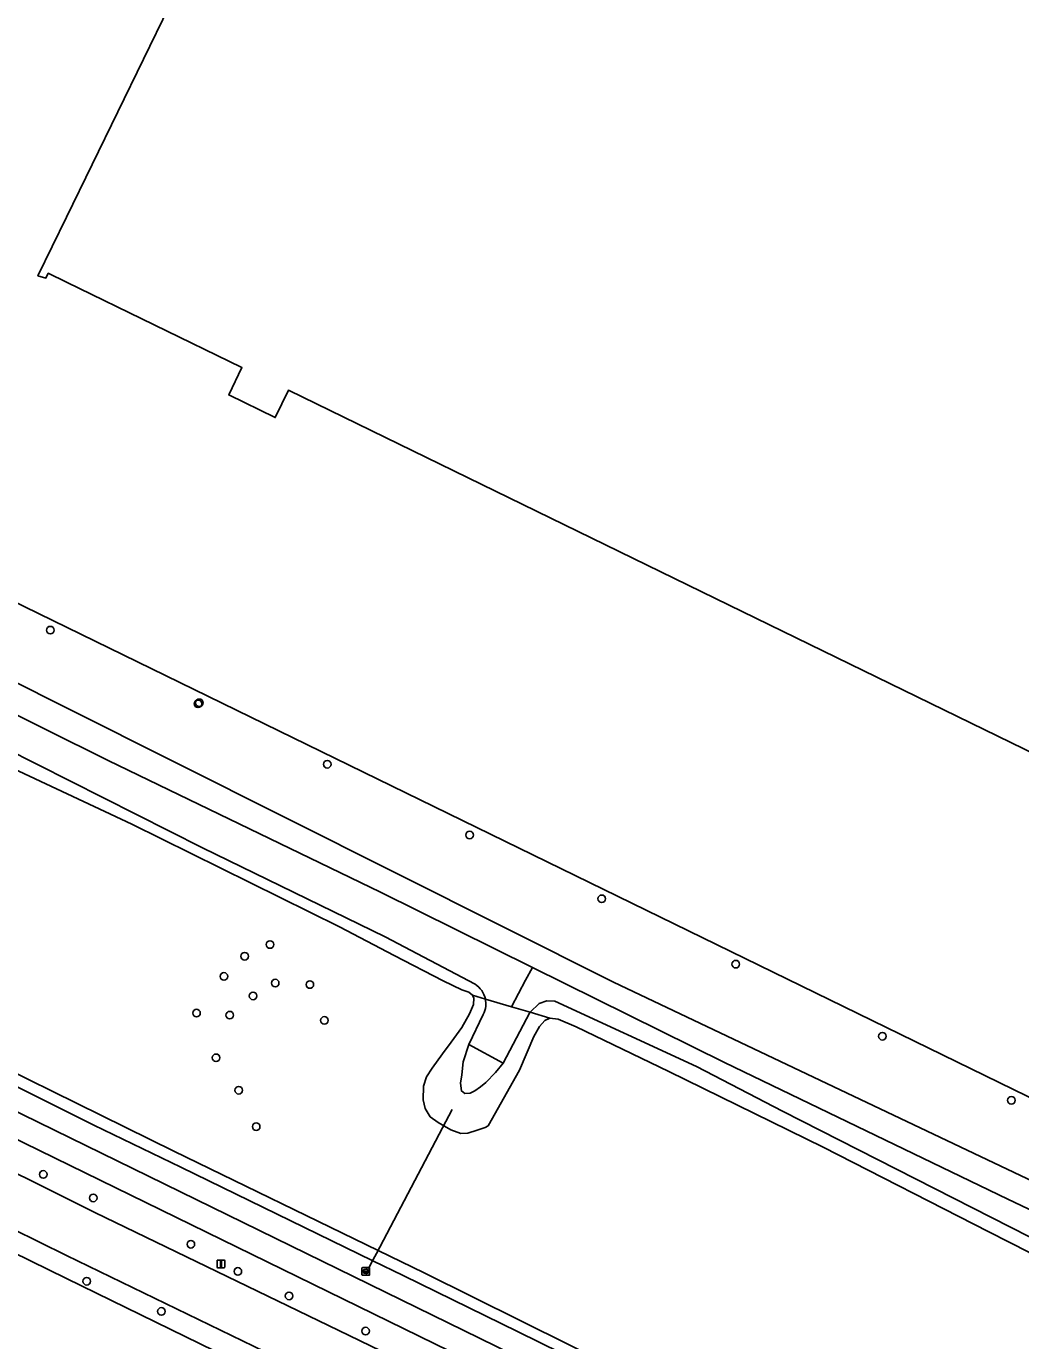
# Model space of a CAD drawing. Extents: x 156141 to 158132, y 385651 to 388333.
# Drawn here: x 156494.8 to 156622.9, y 386403.6 to 386572.8 of the extents above; entities that cross this region are included whole.
import ezdxf

# ---------------------------------------------------------------- set-up
doc = ezdxf.new("R2010")
doc.units = 0
for name, color, linetype in [('IMGEO_Berm_groen', 7, 'Continuous'), ('IMGEO_Boom', 7, 'Continuous'), ('IMGEO_Duiker', 7, 'Continuous'), ('IMGEO_Erf', 7, 'Continuous'), ('IMGEO_Fietspad_gesloten', 7, 'Continuous'), ('IMGEO_Grasland_overig', 7, 'Continuous'), ('IMGEO_Groenvoorziening', 7, 'Continuous'), ('IMGEO_Hek', 7, 'Continuous'), ('IMGEO_Lichtmast', 7, 'Continuous'), ('IMGEO_Loofbos', 7, 'Continuous'), ('IMGEO_Oever', 7, 'Continuous'), ('IMGEO_Pand', 7, 'Continuous'), ('IMGEO_Rijbaan_lokaal_gesloten', 7, 'Continuous'), ('IMGEO_Rioolput', 7, 'Continuous'), ('IMGEO_Stuw', 7, 'Continuous'), ('IMGEO_Voetpad_open', 7, 'Continuous'), ('IMGEO_Waterloop', 7, 'Continuous')]:
    doc.layers.add(name, color=color, linetype=linetype)

msp = doc.modelspace()

# ---------------------------------------------------------------- linework, layer by layer
at = {"layer": 'IMGEO_Berm_groen'}
for points in [[(156393.16, 386474.43), (156397.17, 386472.36), (156409.89, 386466.18), (156421.49, 386460.52), (156442.74, 386450.05), (156458.35, 386442.32), (156485.12, 386429.36), (156503.65, 386420.14), (156535.07, 386404.96), (156559.37, 386393.18), (156614.76, 386366.1), (156674.13, 386337.24)], [(156874.88, 386250), (156873.92, 386250.47), (156829.97, 386271.61), (156801.07, 386285.74), (156761.54, 386305.28), (156749.3, 386311.2), (156736.57, 386317.36), (156707.43, 386331.66), (156681.2, 386344.37), (156657.68, 386355.9), (156629.2, 386369.96), (156613.05, 386377.82), (156609.28, 386379.8), (156574.82, 386396.59), (156558.18, 386404.76), (156543.35, 386412.02), (156539.43, 386413.93), (156514.71, 386425.98), (156503.51, 386431.38), (156490.68, 386437.75), (156472.35, 386446.61), (156453.09, 386456.04), (156439.01, 386463.07)], [(156439.93, 386459.43), (156478.08, 386440.66), (156748.12, 386308.63), (156804.27, 386281.19), (156846.28, 386260.73), (156890.66, 386238.9), (156936.44, 386216.54), (157000.04, 386185.31), (157015.75, 386178.18)], [(157014.71, 386175.6), (157000, 386182.1), (156998.79, 386182.7), (156935.1, 386213.72), (156888.97, 386236.22), (156845.86, 386257.32), (156802.24, 386278.71), (156746.83, 386305.79), (156476.91, 386437.66), (156454.28, 386448.77), (156440.3, 386455.67)], [(156742.53, 386296.33), (156535.86, 386397.24), (156524.08, 386402.95), (156500, 386414.61), (156472.16, 386428.34), (156469.88, 386426.98), (156469.7, 386426.47), (156500, 386411.64), (156522.94, 386400.43), (156557.16, 386383.7), (156598.54, 386363.27), (156625.35, 386349.27)]]:
    msp.add_lwpolyline(points, dxfattribs=at)
at = {"layer": 'IMGEO_Boom'}
for centre in [(156497.93, 386495.07), (156516.94, 386485.59), (156517.11, 386485.72), (156533.59, 386477.82), (156551.91, 386468.71), (156568.93, 386460.5), (156526.21, 386454.62), (156522.95, 386453.11), (156586.17, 386452.09), (156520.28, 386450.51), (156526.88, 386449.65), (156531.34, 386449.47), (156524.03, 386448), (156516.75, 386445.8), (156521.03, 386445.53), (156533.22, 386444.86), (156605.06, 386442.82), (156519.27, 386440.04), (156522.18, 386435.86), (156621.67, 386434.57), (156524.43, 386431.18), (156497.02, 386425.04), (156503.45, 386422.01), (156516.02, 386416.05), (156502.61, 386411.29), (156522.07, 386412.56), (156528.66, 386409.4), (156512.23, 386407.41), (156538.52, 386404.87)]:
    msp.add_circle(centre, 0.489, dxfattribs=at)
at = {"layer": 'IMGEO_Duiker'}
msp.add_lwpolyline([(156549.65, 386433.38), (156548.41, 386431.02), (156539.91, 386414.86), (156539.3, 386413.69), (156538.88, 386412.9)], dxfattribs=at)
at = {"layer": 'IMGEO_Erf'}
for points in [[(156633.6, 386575.41), (156698.58, 386543.77), (156696.23, 386538.95), (156694.62, 386535.65), (156677.27, 386500), (156658.58, 386461.62), (156657.63, 386462.27), (156657.94, 386462.9), (156581.8, 386500), (156528.59, 386525.93), (156526.88, 386522.43), (156520.89, 386525.35), (156522.6, 386528.85), (156500, 386539.86), (156497.66, 386540.99), (156497.35, 386540.37), (156496.33, 386540.68), (156500, 386548.21), (156536.34, 386622.8)], [(156373.05, 386572.88), (156371.99, 386566.95), (156447.85, 386532.48), (156458.65, 386520.98), (156467.27, 386511.43), (156654.66, 386420.01)]]:
    msp.add_lwpolyline(points, dxfattribs=at)
at = {"layer": 'IMGEO_Fietspad_gesloten'}
msp.add_lwpolyline([(156440.3, 386455.67), (156454.28, 386448.77), (156476.91, 386437.66), (156746.83, 386305.79), (156748.12, 386308.63), (156478.08, 386440.66), (156439.93, 386459.43)], dxfattribs=at)
at = {"layer": 'IMGEO_Grasland_overig'}
msp.add_lwpolyline([(156625.35, 386349.27), (156598.54, 386363.27), (156557.16, 386383.7), (156522.94, 386400.43), (156500, 386411.64), (156469.7, 386426.47), (156460.68, 386401.29), (156460.2, 386400.06), (156462.63, 386399.06), (156486.95, 386387.02), (156509.11, 386375.43), (156519.92, 386370.3), (156531.52, 386364.75), (156542.93, 386359.58), (156550.14, 386355.98), (156559.71, 386351.24), (156570.36, 386346.01), (156583.4, 386339.46), (156593.06, 386334.88), (156606.62, 386328.01), (156628.11, 386317.67)], dxfattribs=at)
at = {"layer": 'IMGEO_Groenvoorziening'}
msp.add_lwpolyline([(156654.66, 386420.01), (156467.27, 386511.43), (156458.65, 386520.98), (156447.85, 386532.48), (156371.99, 386566.95), (156371.97, 386566.79), (156371.25, 386562.72), (156371.29, 386561.67), (156370.42, 386551.75), (156370.85, 386550.76), (156371.71, 386549.54), (156373.54, 386548.05), (156381.06, 386542.89), (156436.29, 386517.05), (156470.28, 386500), (156500, 386485.09), (156570.45, 386449.76), (156658.9, 386407.79)], dxfattribs=at)
at = {"layer": 'IMGEO_Hek'}
msp.add_lwpolyline([(156654.66, 386420.01), (156467.27, 386511.43), (156458.65, 386520.98)], dxfattribs=at)
at = {"layer": 'IMGEO_Lichtmast'}
for p, q in [((156519.4, 386413.12), (156519.4, 386413.92)), ((156519.4, 386413.92), (156519.4, 386413.12)), ((156519.5, 386414.02), (156520.29, 386414.02)), ((156520.29, 386414.02), (156519.5, 386414.02)), ((156520.39, 386413.92), (156520.39, 386413.12)), ((156520.39, 386413.12), (156520.39, 386413.92)), ((156520.29, 386413.02), (156519.5, 386413.02)), ((156519.5, 386413.02), (156520.29, 386413.02))]:
    msp.add_line(p, q, dxfattribs=at)
msp.add_lwpolyline([(156519.82, 386413.89), (156519.97, 386413.89), (156519.97, 386413.14), (156519.82, 386413.14), (156519.82, 386413.89)], dxfattribs=at)
for centre, start, end in [((156519.5, 386413.92), 90, 180), ((156519.5, 386413.92), 90, 180), ((156520.29, 386413.92), 0, 90), ((156520.29, 386413.92), 360, 90), ((156519.5, 386413.12), 180, 270), ((156519.5, 386413.12), 180, 270), ((156520.29, 386413.12), 270, 0), ((156520.29, 386413.12), 270, 0)]:
    msp.add_arc(centre, 0.1, start, end, dxfattribs=at)
at = {"layer": 'IMGEO_Loofbos'}
for points in [[(156577.58, 386438.26), (156565.65, 386444.03), (156563.31, 386445), (156562.23, 386445.16), (156561.58, 386444.84), (156560.89, 386444.08), (156560.18, 386442.77), (156558.33, 386438.44), (156554.32, 386431.29), (156553.91, 386431.06), (156552.89, 386430.71), (156551.68, 386430.33), (156550.77, 386430.32), (156549.5, 386430.79), (156547.87, 386431.7), (156546.83, 386432.46), (156546.2, 386433.51), (156545.94, 386434.65), (156545.96, 386436.37), (156546.38, 386437.61), (156547.09, 386438.72), (156548.4, 386440.56), (156549.53, 386442.05), (156550.9, 386443.95), (156551.91, 386445.7), (156552.41, 386446.92), (156552.47, 386447.72), (156552.29, 386448.09), (156551.8, 386448.5), (156550.89, 386448.79), (156548.5, 386449.94), (156542.2, 386453.22), (156535.15, 386456.9), (156508.4, 386470.1), (156484.14, 386481.46)], [(156441.01, 386463.8), (156479.51, 386444.91), (156513.81, 386428.04), (156540.12, 386415.26), (156546.07, 386412.38), (156571.02, 386399.96), (156633.35, 386369.63), (156663.58, 386354.86), (156696.62, 386338.78), (156728.15, 386323.33), (156794.45, 386290.97), (156816.86, 386279.93), (156878.47, 386250), (156993.26, 386193.78), (156997.02, 386191.93), (156998.62, 386191.17), (157000, 386190.5)], [(156717.74, 386337.22), (156656.47, 386377.46), (156643.38, 386386.05), (156636.36, 386389.45), (156634.32, 386390.86), (156630.88, 386394.51), (156629.65, 386397.74), (156626.84, 386407.26), (156624.41, 386414), (156623.98, 386415), (156618.76, 386417.64), (156597.44, 386428.54), (156577.58, 386438.26)]]:
    msp.add_lwpolyline(points, dxfattribs=at)
at = {"layer": 'IMGEO_Oever'}
for points in [[(156708.17, 386386.96), (156701.29, 386390.61), (156695.5, 386393.29), (156689.45, 386396.48), (156683.72, 386398.57), (156675.93, 386401.47), (156671.34, 386403.53), (156666.78, 386405.41), (156663.22, 386406.54), (156658.9, 386407.79), (156570.45, 386449.76), (156500, 386485.09), (156470.28, 386500), (156436.29, 386517.05), (156381.06, 386542.89), (156373.54, 386548.05), (156371.71, 386549.54), (156370.85, 386550.76), (156370.42, 386551.75), (156371.29, 386561.67), (156371.25, 386562.72), (156362.67, 386564.43), (156360.32, 386551.21)], [(156369.37, 386548.15), (156375.83, 386542.6), (156377.09, 386541.78), (156394.59, 386533.14), (156429.81, 386515.83), (156471.12, 386494.85), (156473.14, 386494.28), (156505.36, 386478.31), (156540.44, 386461.36), (156560.01, 386451.66), (156584.71, 386439.44), (156621.19, 386421.87), (156656.79, 386404.96), (156660.4, 386403.79), (156663.39, 386402.99), (156690.51, 386390.35), (156735.29, 386368.52), (156767.35, 386353.29), (156978.16, 386250), (157000, 386239.3)], [(156552.61, 386449.52), (156541.04, 386455.61), (156517.52, 386467.08), (156487.74, 386482.07), (156452.14, 386498.84), (156431.25, 386509.24), (156412.89, 386517.71), (156381.18, 386532.98), (156373.03, 386537.62), (156365.21, 386544.46)], [(156376.23, 386532.82), (156380.53, 386530.67), (156394.61, 386524.34), (156410.55, 386516.78), (156432.52, 386506.23), (156455.92, 386495.25), (156484.14, 386481.46), (156508.4, 386470.1), (156535.15, 386456.9), (156542.2, 386453.22), (156548.5, 386449.94), (156550.89, 386448.79), (156551.8, 386448.5), (156552.29, 386448.09), (156553.94, 386447.6)], [(156553.94, 386447.6), (156552.29, 386448.09), (156552.47, 386447.72), (156552.41, 386446.92), (156551.91, 386445.7), (156550.9, 386443.95), (156549.53, 386442.05), (156548.4, 386440.56), (156547.09, 386438.72), (156546.38, 386437.61), (156545.96, 386436.37), (156545.94, 386434.65), (156546.2, 386433.51), (156546.83, 386432.46), (156547.87, 386431.7), (156549.5, 386430.79), (156550.77, 386430.32), (156551.68, 386430.33), (156552.89, 386430.71), (156553.91, 386431.06), (156554.32, 386431.29), (156558.33, 386438.44), (156560.18, 386442.77), (156560.89, 386444.08), (156561.58, 386444.84), (156562.23, 386445.16), (156559.7, 386445.91), (156559.65, 386445.86), (156556.24, 386439.35), (156555.25, 386438.16), (156554.02, 386436.85), (156553.3, 386436.32), (156552.58, 386435.81), (156551.97, 386435.5), (156551.29, 386435.43), (156550.85, 386435.77), (156550.75, 386436.77), (156550.89, 386437.85), (156551.07, 386439.53), (156551.79, 386441.74), (156553.66, 386445.63)], [(156628.88, 386414.53), (156592.21, 386433.17), (156581.11, 386438.93), (156562.89, 386447.32), (156561.86, 386447.36), (156560.87, 386447.04), (156559.7, 386445.91), (156562.23, 386445.16), (156563.31, 386445), (156565.65, 386444.03), (156577.58, 386438.26), (156597.44, 386428.54), (156618.76, 386417.64), (156623.98, 386415)]]:
    msp.add_lwpolyline(points, dxfattribs=at)
for centre, radius, start, end in [((156551.03, 386447), 2.97, 11.6912, 57.9508), ((156551.01, 386447.01), 2.99, 353.8328, 11.5309), ((156551.14, 386446.97), 2.86, 331.9611, 354.1925)]:
    msp.add_arc(centre, radius, start, end, dxfattribs=at)
at = {"layer": 'IMGEO_Pand'}
msp.add_lwpolyline([(156536.34, 386622.8), (156500, 386548.21), (156496.33, 386540.68), (156497.35, 386540.37), (156497.66, 386540.99), (156500, 386539.86), (156522.6, 386528.85), (156520.89, 386525.35), (156526.88, 386522.43), (156528.59, 386525.93), (156581.8, 386500), (156657.94, 386462.9), (156657.63, 386462.27), (156658.58, 386461.62), (156677.27, 386500), (156694.62, 386535.65), (156696.23, 386538.95), (156698.58, 386543.77), (156633.6, 386575.41)], dxfattribs=at)
at = {"layer": 'IMGEO_Rijbaan_lokaal_gesloten'}
for points in [[(156384.44, 386478.89), (156361.03, 386490.15), (156354.65, 386493.26), (156351.59, 386494.77), (156350.23, 386495.44), (156343.25, 386490.3), (156361.06, 386482.03), (156382.33, 386471.61), (156394.82, 386466.1), (156398.15, 386464.42), (156406.15, 386460.56), (156435.16, 386446.59), (156440.02, 386444.19), (156446.61, 386440.94), (156464.82, 386431.96), (156472.16, 386428.34), (156500, 386414.61), (156524.08, 386402.95), (156535.86, 386397.24), (156742.53, 386296.33)], [(156535.07, 386404.96), (156503.65, 386420.14), (156485.12, 386429.36), (156458.35, 386442.32), (156442.74, 386450.05), (156421.49, 386460.52), (156409.89, 386466.18), (156397.17, 386472.36), (156393.16, 386474.43)], [(156674.13, 386337.24), (156614.76, 386366.1), (156559.37, 386393.18), (156535.07, 386404.96)]]:
    msp.add_lwpolyline(points, dxfattribs=at)
at = {"layer": 'IMGEO_Rioolput'}
for p, q in [((156538.04, 386412.13), (156538.04, 386412.98)), ((156538.12, 386413.06), (156538.97, 386413.06)), ((156538.97, 386412.06), (156538.12, 386412.06)), ((156538.3, 386412.55), (156538.3, 386412.56)), ((156538.74, 386412.51), (156538.34, 386412.51)), ((156538.35, 386412.6), (156538.74, 386412.6)), ((156538.53, 386412.84), (156538.56, 386412.84)), ((156538.55, 386412.28), (156538.53, 386412.28)), ((156538.79, 386412.56), (156538.79, 386412.55)), ((156539.04, 386412.98), (156539.04, 386412.13))]:
    msp.add_line(p, q, dxfattribs=at)
for points in [[(156538.04, 386412.13), (156538.04, 386412.98)], [(156538.12, 386413.06), (156538.97, 386413.06)], [(156538.97, 386412.06), (156538.12, 386412.06)], [(156539.04, 386412.98), (156539.04, 386412.13)]]:
    msp.add_lwpolyline(points, dxfattribs=at)
for centre, radius, start, end in [((156538.12, 386412.98), 0.0765, 91.552, 178.448), ((156538.12, 386412.98), 0.0765, 91.552, 178.448), ((156538.12, 386412.13), 0.0765, 181.552, 268.448), ((156538.12, 386412.13), 0.0765, 181.552, 268.448), ((156538.34, 386412.56), 0.0403, 85.8775, 175.7526), ((156538.34, 386412.55), 0.0366, 178.938, 274.7102), ((156538.75, 386412.56), 0.0386, 1.7309, 96.639), ((156538.74, 386412.56), 0.043, 264.8664, 352.4533), ((156538.97, 386412.98), 0.0765, 1.552, 88.448), ((156538.97, 386412.98), 0.0765, 1.552, 88.448), ((156538.97, 386412.13), 0.0765, 271.552, 358.448), ((156538.97, 386412.13), 0.0765, 271.552, 358.448)]:
    msp.add_arc(centre, radius, start, end, dxfattribs=at)
for centre, major_axis, ratio, start_param, end_param in [((156538.53, 386412.56), (-0.387, 0.002), 0.722429, 4.712389, 7.853982), ((156538.55, 386412.56), (-0.39, 0.002), 0.717154, 1.570796, 4.712389)]:
    msp.add_ellipse(centre, major_axis=major_axis, ratio=ratio, start_param=start_param, end_param=end_param, dxfattribs=at)
at = {"layer": 'IMGEO_Stuw'}
msp.add_lwpolyline([(156551.79, 386441.74), (156556.24, 386439.35)], dxfattribs=at)
at = {"layer": 'IMGEO_Voetpad_open'}
for points in [[(156439.01, 386463.07), (156453.09, 386456.04), (156472.35, 386446.61), (156490.68, 386437.75), (156503.51, 386431.38), (156514.71, 386425.98), (156539.43, 386413.93), (156543.35, 386412.02), (156558.18, 386404.76), (156574.82, 386396.59), (156609.28, 386379.8), (156613.05, 386377.82), (156629.2, 386369.96)], [(157000, 386190.5), (156998.62, 386191.17), (156997.02, 386191.93), (156993.26, 386193.78), (156878.47, 386250), (156816.86, 386279.93), (156794.45, 386290.97), (156728.15, 386323.33), (156696.62, 386338.78), (156663.58, 386354.86), (156633.35, 386369.63), (156571.02, 386399.96), (156546.07, 386412.38), (156540.12, 386415.26), (156513.81, 386428.04), (156479.51, 386444.91), (156441.01, 386463.8)]]:
    msp.add_lwpolyline(points, dxfattribs=at)
at = {"layer": 'IMGEO_Waterloop'}
for points in [[(156505.36, 386478.31), (156473.14, 386494.28), (156471.12, 386494.85), (156429.81, 386515.83), (156394.59, 386533.14), (156377.09, 386541.78), (156375.83, 386542.6), (156369.37, 386548.15)], [(156365.21, 386544.46), (156373.03, 386537.62), (156381.18, 386532.98), (156412.89, 386517.71), (156431.25, 386509.24), (156452.14, 386498.84), (156487.74, 386482.07), (156517.52, 386467.08), (156541.04, 386455.61), (156552.61, 386449.52)], [(156553.94, 386447.6), (156557.29, 386446.61), (156559.12, 386450.02), (156560.01, 386451.66), (156540.44, 386461.36), (156505.36, 386478.31)], [(156656.79, 386404.96), (156621.19, 386421.87), (156584.71, 386439.44), (156560.01, 386451.66), (156559.12, 386450.02), (156557.29, 386446.61), (156559.7, 386445.91), (156560.87, 386447.04), (156561.86, 386447.36), (156562.89, 386447.32), (156581.11, 386438.93), (156592.21, 386433.17), (156628.88, 386414.53)], [(156559.7, 386445.91), (156557.29, 386446.61), (156553.94, 386447.6)], [(156553.66, 386445.63), (156551.79, 386441.74), (156556.24, 386439.35), (156559.65, 386445.86), (156559.7, 386445.91)]]:
    msp.add_lwpolyline(points, dxfattribs=at)
msp.add_lwpolyline([(156556.24, 386439.35), (156551.79, 386441.74), (156551.07, 386439.53), (156550.89, 386437.85), (156550.75, 386436.77), (156550.85, 386435.77), (156551.29, 386435.43), (156551.97, 386435.5), (156552.58, 386435.81), (156553.3, 386436.32), (156554.02, 386436.85), (156555.25, 386438.16)], close=True, dxfattribs=at)
for centre, radius, start, end in [((156551.03, 386447), 2.97, 11.6912, 57.9508), ((156551.01, 386447.01), 2.99, 353.8328, 11.5309), ((156551.14, 386446.97), 2.86, 331.9611, 354.1925)]:
    msp.add_arc(centre, radius, start, end, dxfattribs=at)

doc.saveas('drawing.dxf')
